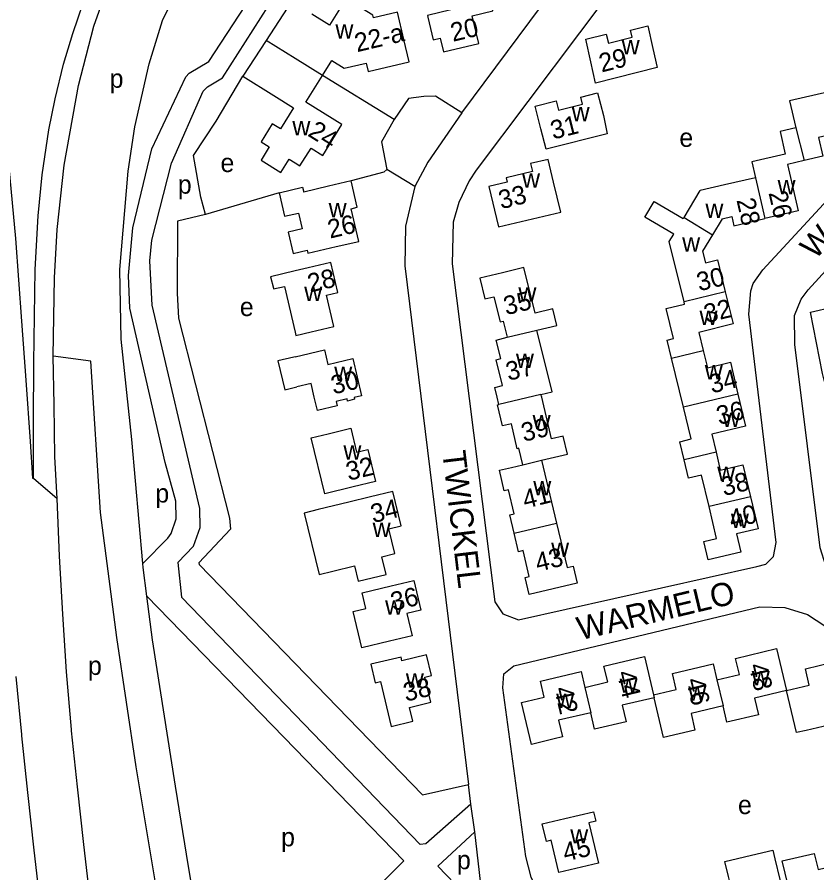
# Model space of a CAD drawing. Extents: x 157646 to 159241, y 379213 to 381217.
# Drawn here: x 157990.2 to 158162.1, y 380397.8 to 380581.7 of the extents above; entities that cross this region are included whole.
import ezdxf

# ---------------------------------------------------------------- set-up
doc = ezdxf.new("R2010")
doc.units = 0
for name, color, linetype in [('BLT_Basislijn', 7, 'Continuous'), ('BLT_Bebouwing', 7, 'Continuous'), ('BLT_Centroide', 7, 'Continuous'), ('BLT_Huisnummer', 7, 'Continuous'), ('BLT_Huisnummer_ tussenligend', 7, 'Continuous'), ('BLT_Huisnummer_reeks', 7, 'Continuous'), ('BLT_Onderverdeling_panden', 7, 'Continuous'), ('BLT_Straatnaam', 7, 'Continuous'), ('BLT_Vlakafsluiter', 7, 'Continuous')]:
    doc.layers.add(name, color=color, linetype=linetype)

msp = doc.modelspace()

# ---------------------------------------------------------------- linework, layer by layer
at = {"layer": 'BLT_Basislijn'}
for p, q in [((158071.3, 380559.73), (158055.86, 380569.16)), ((158075.73, 380545.29), (158069.68, 380548.96)), ((158046.55, 380543.94), (158030.72, 380539.27)), ((158024.78, 380464.47), (158025.59, 380457.04)), ((158087.74, 380412.57), (158087.25, 380416.77)), ((158088.59, 380406.58), (158087.74, 380412.57)), ((158080.67, 380399.2), (158088.59, 380406.58)), ((158090.25, 380392.49), (158088.59, 380406.58)), ((158090.56, 380389.02), (158080.67, 380399.2))]:
    msp.add_line(p, q, dxfattribs=at)
for points in [[(157993.77, 380482.61), (157993.74, 380494.85), (157993.83, 380507.39), (157994.15, 380527.47), (157994.78, 380539.01), (157995.63, 380547.84), (157997.05, 380557.47), (157998.43, 380564.11), (158000.23, 380571.62), (158002.24, 380578.18), (158005.59, 380588.14), (158010.12, 380599.71), (158015.03, 380610.45), (158019.66, 380619.5), (158025.21, 380630.29), (158032.8, 380644.79), (158036.93, 380653.52), (158040.21, 380662.45), (158042.33, 380669.96), (158044.07, 380677.37), (158045.23, 380685.9), (158045.55, 380693.84)], [(158017.27, 380464.28), (158014.9, 380490.94), (158012.62, 380512.45), (158012.29, 380527.44), (158014.09, 380548.63), (158015.51, 380558.14), (158018.58, 380571.64), (158021.46, 380580.95), (158026.03, 380590.36), (158038.37, 380609.77), (158046.68, 380624.76), (158055.48, 380641.87), (158063.63, 380662.24), (158066.96, 380684.53), (158067.96, 380695.1)], [(157972.56, 380690.36), (157972.68, 380681.01), (157972.82, 380677.61), (157972.99, 380675.2), (157973.26, 380672.92), (157973.68, 380669.38), (157975.46, 380657.32), (157979.38, 380631.05), (157982.53, 380605.22), (157985.53, 380579.81), (157987.76, 380557.13), (157989.88, 380534.13), (157991.16, 380516.39), (157992.11, 380503.64), (157993.04, 380490.51), (157993.51, 380482.61), (157993.77, 380482.61)], [(157997.99, 380508.82), (157998.29, 380525.68), (157998.84, 380536.05), (158000.32, 380549.85), (158003.41, 380566.98), (158006.74, 380579.73), (158009.83, 380588.51), (158011.52, 380593.23), (158018.1, 380607.23), (158024.39, 380619.37), (158036.96, 380643.89), (158041.21, 380653.52), (158045.75, 380665.65), (158047.7, 380672.82), (158049.07, 380681.34), (158049.96, 380691.48)], [(158175.77, 380635.43), (158161.21, 380631.77), (158156.75, 380630.24), (158148.79, 380625.89), (158142.68, 380620.8), (158139.58, 380617.09), (158122.17, 380593.19), (158088.91, 380548.79), (158087.38, 380546.5), (158085.15, 380541.88), (158083.98, 380537.65), (158083.7, 380528.68), (158092.89, 380456.03), (158094.64, 380453.46), (158097.98, 380452.14), (158149.23, 380463.59), (158151.12, 380464.15), (158152.81, 380465.76), (158153.39, 380468.79), (158147.46, 380517.85), (158147.9, 380522.87), (158148.44, 380524.46), (158150.49, 380527.42), (158204.53, 380585.91)], [(158085.8, 380561.1), (158119.81, 380606.89), (158121.41, 380609.48), (158122.36, 380610.39), (158136.64, 380629.13), (158138.63, 380631), (158144.71, 380635.57)], [(158015.12, 380536.42), (158019.22, 380553.4), (158026.46, 380568.87), (158027.23, 380569.69), (158031.47, 380572.19), (158041.88, 380588.18), (158050, 380599.06)], [(158024.78, 380464.47), (158028.13, 380467.97), (158029.56, 380472.01), (158029.48, 380476.08), (158019.25, 380519.79), (158018.79, 380529.31), (158019.22, 380533.78), (158023.4, 380550.32), (158030.2, 380565.81), (158031.17, 380566.75), (158034.34, 380568.68), (158045.89, 380586.81), (158050, 380592.3)], [(158192.44, 380460.23), (158189.56, 380457.85), (158185.09, 380454.13), (158182.48, 380452.66), (158178.96, 380452.33), (158177.37, 380452.85), (158168.77, 380457.81), (158165.12, 380461.91), (158164.05, 380463.75), (158162.83, 380467.65), (158157.4, 380511.32), (158157.32, 380517.6), (158158.75, 380521.1), (158160.25, 380523.11), (158189.19, 380554.74), (158206.48, 380574.08)], [(158030.72, 380539.27), (158029.74, 380543.01), (158028.13, 380551.97), (158032.99, 380559.33), (158038.71, 380568.99)], [(158085.8, 380561.1), (158080.17, 380564.73), (158077.65, 380564.66), (158074.33, 380564.19), (158071.3, 380559.73)], [(158071.3, 380559.73), (158068.54, 380554.93), (158069.68, 380548.96)], [(158085.8, 380561.1), (158078.53, 380550.51), (158075.73, 380545.29)], [(158069.68, 380548.96), (158069.03, 380548.39), (158062.03, 380546.49)], [(158075.73, 380545.29), (158073.67, 380536.75), (158073.55, 380528.23), (158087.25, 380416.77)], [(158030.72, 380539.27), (158024.68, 380537.86), (158024.66, 380522.38), (158024.95, 380517.03), (158035.88, 380474.04), (158036.07, 380471.66), (158029.31, 380464.39), (158029.35, 380464.07), (158050, 380442.77)], [(158014.48, 380519.15), (158014.18, 380526.2), (158015.12, 380536.42)], [(158017.27, 380464.28), (158022.66, 380469.72), (158023.36, 380470.73), (158024.4, 380473.89), (158024.31, 380477.67), (158022.08, 380485.99), (158014.48, 380519.15)], [(157998.81, 380478.24), (157998.36, 380487.18), (157998.2, 380498.4), (157997.99, 380508.82)], [(158032, 380324.5), (158029.29, 380337.99), (158026.06, 380359.02), (158020.56, 380392.2), (158015.8, 380420.56), (158011.64, 380448.36), (158008.19, 380475.25), (158006.06, 380507.74)], [(158020.05, 380290.35), (158019.78, 380292.26), (158019.72, 380292.69), (158017.96, 380305.1), (158016.15, 380317.5), (158014.31, 380329.89), (158014.17, 380330.82), (158012.49, 380342.2), (158010.74, 380354.51), (158009.95, 380360.33), (158009.08, 380366.84), (158007.49, 380379.17), (158005.98, 380391.51), (158004.54, 380403.87), (158003.19, 380416.23), (158001.93, 380428.33), (158001.91, 380428.6), (158000.88, 380440.99), (158000.03, 380453.4), (157999.33, 380465.81), (157998.81, 380478.24)], [(158018.13, 380457.22), (158017.35, 380463.4), (158017.27, 380464.28)], [(158018.13, 380457.22), (158050, 380424.43)], [(158033.94, 380364.62), (158031.69, 380371.72), (158027.06, 380399.12), (158024.26, 380416.44), (158019.31, 380447.84), (158018.13, 380457.22)], [(158050, 380431.73), (158025.59, 380457.04)], [(158120.42, 380373.18), (158106.09, 380387.68), (158103.09, 380391.83), (158100.74, 380396.83), (158099.57, 380401.3), (158094.64, 380437.58), (158094.86, 380440.54), (158096.96, 380442.3), (158149.84, 380454.92), (158155.25, 380454.84), (158160.12, 380453.33), (158171.27, 380446.02), (158175.14, 380443.78), (158181.44, 380443.07), (158187.17, 380444.7), (158187.89, 380445.21)], [(158050, 380442.77), (158077.36, 380414.54), (158087.25, 380416.77)], [(157989.95, 380439.96), (157991.16, 380427.52), (157991.19, 380427.25), (157992.45, 380415.08), (157993.81, 380402.65), (157995.25, 380390.23)], [(158087.74, 380412.57), (158078.1, 380403.98), (158076.89, 380403.85), (158050, 380431.73)], [(158050, 380424.43), (158073.32, 380400.35), (158066, 380393), (158050, 380378.63)]]:
    msp.add_lwpolyline(points, dxfattribs=at)
at = {"layer": 'BLT_Bebouwing'}
for p, q in [((158049.18, 380585.04), (158043.74, 380576.7)), ((158043.74, 380576.7), (158038.71, 380568.99)), ((158055.86, 380569.16), (158057.86, 380572.37)), ((158038.71, 380568.99), (158045.4, 380564.83)), ((158157.58, 380557.89), (158159.38, 380550.88)), ((158048.7, 380551.17), (158050, 380550.36)), ((158133.46, 380497.84), (158130.87, 380508.4)), ((158102.96, 380486.49), (158106.16, 380472.96)), ((158068.3, 380438.88), (158070.65, 380429.23))]:
    msp.add_line(p, q, dxfattribs=at)
for points in [[(158089.46, 380576.05), (158088.06, 380581.99), (158092.45, 380583.03), (158091.29, 380587.89), (158089.58, 380595.13), (158081.14, 380593.16), (158082.69, 380586.6), (158083.48, 380583.28), (158078.4, 380582.07), (158078.49, 380581.7), (158079.64, 380576.84), (158081.16, 380577.2), (158081.85, 380574.25), (158089.46, 380576.05)], [(158057.86, 380572.37), (158060.53, 380570.73), (158065.25, 380571.84), (158065.68, 380570.01), (158074.47, 380572.09), (158073.33, 380576.91), (158071.95, 380582.75), (158066.84, 380581.54), (158066.71, 380582.09), (158062.6, 380584.63), (158059.86, 380583.98), (158057.38, 380579.97), (158053.6, 380582.31)], [(158126.85, 380574.99), (158127.77, 380570.87), (158114.57, 380567.53), (158113.55, 380572.07), (158112.46, 380576.95), (158116.82, 380578.05), (158117.31, 380576.09), (158122.43, 380577.37), (158122.04, 380578.93), (158125.75, 380579.86), (158126.85, 380574.99)], [(158050, 380550.36), (158051.02, 380549.73), (158053.4, 380553.57), (158055.94, 380551.99), (158060.05, 380558.59), (158052.28, 380563.42), (158055.86, 380569.16)], [(158116.22, 380560.55), (158117.04, 380556.64), (158103.9, 380553.3), (158102.79, 380557.72), (158101.57, 380562.57), (158106.07, 380563.7), (158106.58, 380561.69), (158111.76, 380562.99), (158111.38, 380564.49), (158115, 380565.4), (158116.22, 380560.55)], [(158167.16, 380566.23), (158156.24, 380563.72), (158157.58, 380557.89)], [(158045.4, 380564.83), (158049.62, 380562.2), (158046.81, 380557.68), (158045.05, 380558.78), (158042.65, 380554.93), (158044.42, 380553.84), (158042.65, 380550.99), (158046.93, 380548.32), (158048.7, 380551.17)], [(158157.58, 380557.89), (158154.2, 380557.11), (158155.32, 380552.25), (158148.16, 380550.61), (158148.95, 380547.17)], [(158169.19, 380557.39), (158162.46, 380555.85), (158163.39, 380551.8), (158159.38, 380550.88)], [(158107.08, 380539.77), (158105.54, 380546.26), (158104.39, 380551.12), (158100.57, 380550.22), (158100.98, 380548.5), (158095.34, 380547.17), (158095.57, 380546.22), (158091.6, 380545.29), (158093.66, 380536.6), (158107.08, 380539.77)], [(158159.38, 380550.88), (158155.82, 380550.06), (158158.12, 380540.06), (158150.96, 380538.42)], [(158046.55, 380543.94), (158047.73, 380538.89), (158050.71, 380539.6), (158051.51, 380536.17), (158048.47, 380535.46), (158049.54, 380530.88), (158052.59, 380531.59), (158052.74, 380530.94), (158058.8, 380532.37), (158063.66, 380533.51), (158062.01, 380540.53), (158063.35, 380540.85), (158062.03, 380546.49)], [(158062.03, 380546.49), (158057.16, 380545.34), (158051.85, 380544.09)], [(158148.95, 380547.17), (158142.25, 380545.63), (158137.05, 380544.43)], [(158046.55, 380543.94), (158051.6, 380545.13), (158051.85, 380544.09)], [(158133.56, 380538.67), (158137.05, 380544.43)], [(158133.58, 380520.48), (158130.39, 380533.45), (158131.35, 380535.03), (158125.12, 380538.72), (158127.16, 380542.09), (158133.39, 380538.4), (158133.56, 380538.67)], [(158141.77, 380538.37), (158139.7, 380534.94)], [(158141.77, 380538.37), (158143.81, 380538.87), (158144.26, 380536.88), (158150.96, 380538.42)], [(158139.7, 380534.94), (158137.56, 380531.42), (158138.18, 380528.91), (158140.73, 380529.54), (158142.42, 380522.65)], [(158050, 380513.98), (158050.16, 380513.3), (158053.45, 380514.07), (158058.32, 380515.22), (158056.74, 380521.92), (158059.16, 380522.49), (158057.64, 380528.95), (158052.78, 380527.81), (158050, 380527.16)], [(158050, 380527.16), (158044.72, 380525.91), (158045.31, 380523.43), (158045.35, 380523.27), (158047.68, 380523.82), (158050, 380513.98)], [(158101.96, 380514.4), (158106.25, 380515.45), (158105.37, 380519.01), (158101.57, 380518.08), (158099.16, 380527.9), (158094.55, 380526.76), (158089.69, 380525.57), (158090.78, 380521.14), (158092.7, 380521.61), (158094.03, 380516.19), (158094.67, 380516.34), (158095.52, 380512.88)], [(158142.42, 380522.65), (158144.11, 380515.76), (158136.73, 380513.94), (158137.68, 380510.08)], [(158163.74, 380503.42), (158163.35, 380505.08), (158160.75, 380518.27), (158175.55, 380521.76)], [(158130.87, 380508.4), (158129.92, 380512.26), (158131.32, 380512.6), (158129.74, 380519.05), (158133.69, 380520.02), (158133.58, 380520.48)], [(158102.82, 380500.62), (158105.21, 380501.2), (158101.96, 380514.4)], [(158093.78, 380498.41), (158093.42, 380500), (158092.9, 380502.12), (158094.55, 380502.52), (158093.18, 380508.06), (158094.17, 380508.3), (158093.19, 380512.3), (158095.52, 380512.88)], [(158050, 380508.71), (158056.29, 380510.19), (158057.03, 380507.04), (158062.36, 380508.3), (158064.24, 380500.32), (158062.66, 380499.94), (158062.75, 380499.56), (158061.24, 380499.19), (158061.14, 380499.63), (158058.78, 380499.06), (158059, 380498.16), (158054.8, 380497.14), (158054.1, 380500), (158053.4, 380502.93), (158050.35, 380502.21)], [(158137.68, 380510.08), (158138.6, 380506.33), (158143.54, 380507.54), (158145.15, 380500.65)], [(158050, 380508.71), (158049.67, 380508.63), (158046.28, 380507.84), (158047.75, 380501.6), (158050.35, 380502.21)], [(158102.96, 380486.49), (158108.54, 380487.8), (158107.62, 380491.67), (158105.08, 380491.07), (158102.97, 380500), (158102.82, 380500.62)], [(158145.15, 380500.65), (158146.77, 380493.76), (158139.53, 380492.04), (158140.44, 380488.2)], [(158098.92, 380485.5), (158098.09, 380489.03), (158097.72, 380488.94), (158096.46, 380494.3), (158094.55, 380493.85), (158093.49, 380498.34), (158093.78, 380498.41)], [(158133.56, 380486.57), (158132.64, 380490.44), (158135.13, 380491.03), (158133.46, 380497.84)], [(158062.43, 380480.74), (158056.36, 380479.26), (158053.44, 380491.26), (158057.09, 380492.15), (158061.95, 380493.33), (158063.2, 380488.19), (158065.62, 380488.77), (158067.29, 380481.92), (158062.43, 380480.74)], [(158140.44, 380488.2), (158141.35, 380484.36), (158146.22, 380485.51), (158147.86, 380478.61)], [(158138.93, 380476.5), (158137.33, 380483.27), (158134.5, 380482.6), (158133.56, 380486.57)], [(158097.08, 380470.81), (158096.15, 380474.74), (158097.08, 380474.96), (158095.86, 380480.12), (158094.93, 380479.9), (158093.89, 380484.31), (158096.48, 380484.92), (158098.92, 380485.5)], [(158069.52, 380461.92), (158068.6, 380465.72), (158071.4, 380466.4), (158070.11, 380471.73), (158072.8, 380472.39), (158071.01, 380479.77), (158066.15, 380478.59), (158061.55, 380477.47), (158054.9, 380475.85), (158051.9, 380475.12), (158055.13, 380461.88), (158058.11, 380462.65), (158062.75, 380463.78)], [(158147.86, 380478.61), (158149.49, 380471.71), (158144.81, 380470.61), (158145.74, 380466.7), (158138.72, 380465.04), (158137.79, 380469.01), (158140.55, 380469.66), (158138.93, 380476.5)], [(158106.16, 380472.96), (158108.43, 380463.39), (158109.73, 380463.7), (158110.6, 380460.04), (158100.27, 380457.6), (158099.4, 380461.28), (158100.31, 380461.5), (158099, 380467.04), (158098.02, 380466.81), (158097.08, 380470.81)], [(158062.75, 380463.78), (158063.56, 380460.47), (158069.52, 380461.92)], [(158070.61, 380459.46), (158075.47, 380460.64), (158077.02, 380454.26), (158073.97, 380453.52), (158075.13, 380448.75), (158070.27, 380447.57), (158064.35, 380446.13), (158062.45, 380453.94), (158065.2, 380454.61), (158064.39, 380457.95), (158070.61, 380459.46)], [(158140.62, 380439.27), (158145.45, 380440.41), (158144.62, 380443.88), (158153.46, 380445.98), (158155.61, 380436.97)], [(158070.65, 380429.23), (158075.27, 380430.36), (158074.55, 380433.32), (158079.17, 380434.45), (158077.86, 380439.83), (158079.31, 380440.18), (158078.22, 380444.65), (158072.95, 380443.37), (158072.76, 380444.14), (158066.27, 380442.63), (158067.2, 380438.62), (158068.3, 380438.88)], [(158112.25, 380437.64), (158117.15, 380438.8), (158116.35, 380442.21), (158125.06, 380444.28), (158127.02, 380436.01)], [(158155.61, 380436.97), (158160.47, 380438.13), (158159.63, 380441.66), (158168.46, 380443.76), (158170.59, 380434.8), (158163.79, 380433.19), (158164.66, 380429.55), (158159.79, 380428.39), (158157.76, 380427.91), (158155.61, 380436.97)], [(158127.02, 380436.01), (158131.89, 380437.17), (158131.07, 380440.63), (158139.8, 380442.7), (158140.62, 380439.27)], [(158113.51, 380432.2), (158106.6, 380430.56), (158107.45, 380426.99), (158105.62, 380426.56), (158100.76, 380425.4), (158098.62, 380434.41), (158103.48, 380435.57), (158102.68, 380438.97), (158111.44, 380441.05), (158112.25, 380437.64)], [(158155.61, 380436.97), (158148.72, 380435.34), (158149.57, 380431.74), (158142.77, 380430.13), (158141.94, 380433.65)], [(158127.11, 380435.42), (158120.25, 380433.79), (158121.09, 380430.25), (158114.35, 380428.65), (158113.51, 380432.2)], [(158141.94, 380433.65), (158135.06, 380432.02), (158135.91, 380428.44), (158129.15, 380426.84), (158127.11, 380435.42)], [(158111.54, 380399), (158106.68, 380397.84), (158105.02, 380404.8), (158103.97, 380404.55), (158103.08, 380408.31), (158107.95, 380409.46), (158114.1, 380410.92), (158114.59, 380408.86), (158113.1, 380408.5), (158115.15, 380399.86), (158111.54, 380399)], [(158153.1, 380400.82), (158155.21, 380391.91), (158152.17, 380391.18), (158152.82, 380388.44), (158146.71, 380386.99), (158145.77, 380390.93), (158144.62, 380390.66), (158143.47, 380395.53), (158143.12, 380396.99), (158142.35, 380400.22), (158149.31, 380401.87), (158152.66, 380402.66), (158153.1, 380400.82)], [(158169.98, 380394.55), (158171.21, 380389.38), (158162.74, 380387.37), (158161.56, 380392.38), (158156.84, 380391.26), (158155.93, 380395.08), (158154.68, 380400.34), (158161.56, 380401.97), (158162.38, 380398.51), (158168.68, 380400.01), (158169.98, 380394.55)]]:
    msp.add_lwpolyline(points, dxfattribs=at)
at = {"layer": 'BLT_Onderverdeling_panden'}
for p, q in [((158050, 380572.81), (158043.74, 380576.7)), ((158055.86, 380569.16), (158050, 380572.81)), ((158148.95, 380547.17), (158150.96, 380538.42)), ((158133.56, 380538.67), (158139.7, 380534.94)), ((158142.42, 380522.65), (158133.58, 380520.48)), ((158095.52, 380512.88), (158101.96, 380514.4)), ((158130.87, 380508.4), (158137.68, 380510.08)), ((158102.82, 380500.62), (158093.78, 380498.41)), ((158145.15, 380500.65), (158133.46, 380497.84)), ((158140.44, 380488.2), (158133.56, 380486.57)), ((158098.92, 380485.5), (158102.96, 380486.49)), ((158147.86, 380478.61), (158138.93, 380476.5)), ((158097.08, 380470.81), (158106.16, 380472.96)), ((158140.62, 380439.27), (158141.94, 380433.65)), ((158112.25, 380437.64), (158113.51, 380432.2)), ((158127.02, 380436.01), (158127.11, 380435.42))]:
    msp.add_line(p, q, dxfattribs=at)
at = {"layer": 'BLT_Vlakafsluiter'}
for p, q in [((158006.06, 380507.74), (157997.99, 380508.82)), ((157993.77, 380482.61), (157998.81, 380478.24))]:
    msp.add_line(p, q, dxfattribs=at)

# ---------------------------------------------------------------- texts
at = {"layer": 'BLT_Centroide'}
for s, p in [('w', (158058.64, 380577.09)), ('w', (158120.16, 380573.69)), ('p', (158010.12, 380566.52)), ('w', (158109.42, 380559.34)), ('w', (158049.39, 380556.28)), ('e', (158132.56, 380553.82)), ('e', (158033.94, 380548.4)), ('p', (158024.78, 380543.75)), ('w', (158098.75, 380545.03)), ('w', (158153.66, 380543.64)), ('w', (158057.19, 380538.67)), ('w', (158138.16, 380538.55)), ('w', (158133.16, 380531.29)), ('w', (158051.94, 380520.67)), ('w', (158097.97, 380520.52)), ('e', (158038.1, 380517.45)), ('w', (158136.89, 380515.53)), ('w', (158097.44, 380506.31)), ('w', (158058.39, 380503.47)), ('w', (158138.02, 380503.84)), ('w', (158101.02, 380493.09)), ('w', (158141.77, 380493.59)), ('w', (158060.36, 380486.59)), ('w', (158140.7, 380481.98)), ('p', (158019.94, 380477.37)), ('w', (158101.16, 380478.91)), ('w', (158143.64, 380471.91)), ('w', (158066.64, 380469.97)), ('w', (158105, 380465.7)), ('w', (158069.33, 380453.25)), ('p', (158005.46, 380440.32)), ('w', (158073.78, 380437.58)), ('w', (158148.12, 380438.06)), ('w', (158119.71, 380436.47)), ('w', (158106.09, 380433.22)), ('w', (158134.47, 380434.78)), ('e', (158145.16, 380410.41)), ('w', (158109.11, 380404.09)), ('p', (158046.97, 380403.48)), ('p', (158084.76, 380398.56))]:
    msp.add_text(s, height=4, dxfattribs=at).set_placement(p)
at = {"layer": 'BLT_Huisnummer'}
for s, rotation, p in [('20', 13.3161, (158083.89, 380576.39)), ('29', 14.1052, (158115.85, 380569.8)), ('31', 14.1052, (158105.42, 380555.37)), ('24', 328.1001, (158052.49, 380556.3)), ('33', 14.1052, (158094.26, 380540.39)), ('28', 282.9439, (158144.81, 380542.39)), ('26', 282.9419, (158151.7, 380543.94)), ('26', 13.2386, (158057.49, 380534.09)), ('28', 13.2386, (158053.16, 380522.48)), ('30', 13.7877, (158136.81, 380522.75)), ('35', 13.8107, (158095.32, 380517.61)), ('32', 13.7877, (158138.36, 380515.92)), ('30', 13.6733, (158058.23, 380500.58)), ('34', 13.7877, (158139.53, 380500.8)), ('36', 13.7877, (158141.07, 380494.03)), ('39', 13.8107, (158099.11, 380490.39)), ('32', 13.6733, (158061.46, 380482.03)), ('38', 13.7877, (158142.11, 380478.74)), ('34', 13.6733, (158066.74, 380472.93)), ('40', 13.7877, (158143.79, 380471.76)), ('43', 13.8107, (158102.12, 380462.46)), ('36', 13.6733, (158071.04, 380454.02)), ('48', 283.367, (158147.42, 380442.37)), ('44', 283.367, (158119.07, 380440.8)), ('38', 13.6733, (158073.77, 380434.54)), ('46', 283.367, (158133.96, 380439.23)), ('42', 283.367, (158105.62, 380437.35)), ('45', 13.3665, (158108.02, 380400.18))]:
    msp.add_text(s, height=4, rotation=rotation, dxfattribs=at).set_placement(p)
at = {"layer": 'BLT_Huisnummer_ tussenligend'}
for s, p in [('37', (158095.81, 380503.5)), ('41', (158099.41, 380476.03))]:
    msp.add_text(s, height=4, rotation=13.8107, dxfattribs=at).set_placement(p)
at = {"layer": 'BLT_Huisnummer_reeks'}
msp.add_text('22-a', height=4, rotation=13.3161, dxfattribs=at).set_placement((158063.28, 380574.15))
at = {"layer": 'BLT_Straatnaam'}
for s, rotation, p in [('WARMELO', 47.5541, (158161.75, 380529.4)), ('TWICKEL', 276.794, (158081.59, 380488.27)), ('WARMELO', 13.4146, (158111.24, 380447.75))]:
    msp.add_text(s, height=5, rotation=rotation, dxfattribs=at).set_placement(p)

doc.saveas('drawing.dxf')
